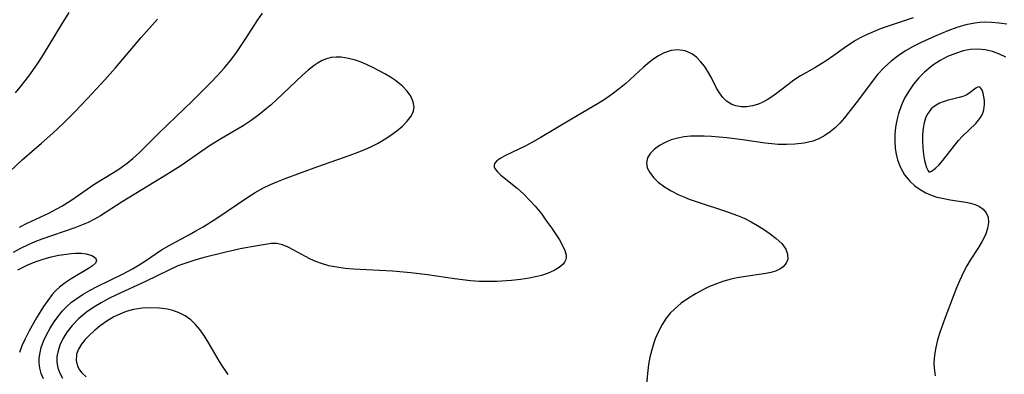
# Model space of a CAD drawing. Header units: inches. Extents: x 1073367 to 1082519, y 1569854 to 1574957.
# Tile 460 of 565: x 1079137 to 1079333, y 1573461 to 1573532. Entities that reach past the tile are written whole.
import ezdxf

# ---------------------------------------------------------------- set-up
doc = ezdxf.new("R2010")
doc.units = ezdxf.units.IN
doc.header["$MEASUREMENT"] = 0
doc.layers.add('CGG_CurvaNivelLidar_v1', color=7, linetype='Continuous', lineweight=30, true_color=0x008008)

msp = doc.modelspace()

# ---------------------------------------------------------------- linework, layer by layer
at = {"layer": 'CGG_CurvaNivelLidar_v1'}
for points in [[(1079135.3639, 1573501.754, 72), (1079137.8193, 1573504.0308, 72), (1079141.6659, 1573507.3511, 72), (1079143.8944, 1573509.3282, 72), (1079146.0868, 1573511.4101, 72), (1079148.2264, 1573513.5484, 72), (1079150.8474, 1573516.2717, 72), (1079154.2658, 1573519.9813, 72), (1079156.3866, 1573522.3872, 72), (1079161.5053, 1573528.3784, 72), (1079164.7809, 1573532.0605, 72)], [(1079136.4615, 1573517.404, 72.5), (1079137.399, 1573518.4993, 72.5), (1079139.1467, 1573520.7148, 72.5), (1079139.9582, 1573521.8299, 72.5), (1079141.1243, 1573523.5361, 72.5), (1079142.0779, 1573525.0266, 72.5), (1079145.6732, 1573530.9229, 72.5), (1079147.2052, 1573533.3762, 72.5)], [(1079137.273, 1573490.6423, 71.5), (1079138.7794, 1573491.4059, 71.5), (1079143.1279, 1573493.4544, 71.5), (1079144.7308, 1573494.2861, 71.5), (1079145.707, 1573494.8492, 71.5), (1079147.477, 1573495.9677, 71.5), (1079152.3131, 1573499.2861, 71.5), (1079156.0368, 1573501.5419, 71.5), (1079157.0506, 1573502.1886, 71.5), (1079158.7482, 1573503.3879, 71.5), (1079159.8835, 1573504.3078, 71.5), (1079161.1242, 1573505.4485, 71.5), (1079165.0844, 1573509.4532, 71.5), (1079171.7416, 1573515.7935, 71.5), (1079175.3903, 1573519.4203, 71.5), (1079176.7466, 1573520.8364, 71.5), (1079178.0587, 1573522.2879, 71.5), (1079179.5854, 1573524.1426, 71.5), (1079180.516, 1573525.3977, 71.5), (1079182.2576, 1573527.9862, 71.5), (1079184.7249, 1573531.8963, 71.5), (1079185.6549, 1573533.2579, 71.5)], [(1079315.2525, 1573532.3329, 71.5), (1079310.8781, 1573530.8882, 71.5), (1079308.8833, 1573530.1675, 71.5), (1079307.4648, 1573529.5981, 71.5), (1079306.0743, 1573528.9832, 71.5), (1079304.722, 1573528.3158, 71.5), (1079303.7741, 1573527.7927, 71.5), (1079302.6593, 1573527.0941, 71.5), (1079301.5762, 1573526.3456, 71.5), (1079299.4508, 1573524.8055, 71.5), (1079297.9188, 1573523.7459, 71.5), (1079297.0944, 1573523.2206, 71.5), (1079295.6712, 1573522.3788, 71.5), (1079292.8356, 1573520.7458, 71.5), (1079291.4818, 1573519.8752, 71.5), (1079290.2946, 1573519.0051, 71.5), (1079288.0062, 1573517.237, 71.5), (1079287.1042, 1573516.6041, 71.5), (1079286.1956, 1573516.0251, 71.5), (1079285.3182, 1573515.5297, 71.5), (1079284.4294, 1573515.1208, 71.5), (1079283.2903, 1573514.7664, 71.5), (1079282.1405, 1573514.5898, 71.5), (1079281.0071, 1573514.5924, 71.5), (1079279.9184, 1573514.7849, 71.5), (1079279.144, 1573515.0662, 71.5), (1079278.0535, 1573515.7493, 71.5), (1079277.3253, 1573516.483, 71.5), (1079276.6886, 1573517.3548, 71.5), (1079276.104, 1573518.3471, 71.5), (1079274.9973, 1573520.4809, 71.5), (1079274.3764, 1573521.601, 71.5), (1079273.6926, 1573522.669, 71.5), (1079272.9316, 1573523.641, 71.5), (1079272.0872, 1573524.487, 71.5), (1079271.1576, 1573525.1681, 71.5), (1079269.8324, 1573525.7464, 71.5), (1079268.4157, 1573525.9563, 71.5), (1079267.0535, 1573525.8018, 71.5), (1079265.691, 1573525.3458, 71.5), (1079264.555, 1573524.7553, 71.5), (1079263.4398, 1573524.0162, 71.5), (1079262.3438, 1573523.1622, 71.5), (1079261.4683, 1573522.407, 71.5), (1079258.0065, 1573519.2588, 71.5), (1079256.679, 1573518.15, 71.5), (1079255.2931, 1573517.0954, 71.5), (1079253.9166, 1573516.1514, 71.5), (1079252.4985, 1573515.2556, 71.5), (1079247.1922, 1573512.1423, 71.5), (1079240.9483, 1573508.4007, 71.5), (1079239.4372, 1573507.5448, 71.5), (1079237.9529, 1573506.7527, 71.5), (1079234.0794, 1573504.8912, 71.5), (1079233.1134, 1573504.3732, 71.5), (1079232.363, 1573503.8531, 71.5), (1079231.9001, 1573503.31, 71.5), (1079231.7973, 1573502.9766, 71.5), (1079231.7992, 1573502.7945, 71.5), (1079231.8256, 1573502.6548, 71.5), (1079231.9743, 1573502.2978, 71.5), (1079232.4563, 1573501.6582, 71.5), (1079233.1656, 1573500.9737, 71.5), (1079236.3638, 1573498.3781, 71.5), (1079237.7232, 1573497.1818, 71.5), (1079238.858, 1573496.0457, 71.5), (1079239.9484, 1573494.8308, 71.5), (1079241.2732, 1573493.1987, 71.5), (1079242.2671, 1573491.8611, 71.5), (1079243.2016, 1573490.5256, 71.5), (1079244.7981, 1573488.0898, 71.5), (1079245.4178, 1573487.0127, 71.5), (1079245.88, 1573485.9961, 71.5), (1079246.1224, 1573485.0487, 71.5), (1079246.1389, 1573484.6149, 71.5), (1079246.0838, 1573484.2341, 71.5), (1079245.9731, 1573483.9072, 71.5), (1079245.8483, 1573483.6637, 71.5), (1079245.5659, 1573483.2758, 71.5), (1079244.7833, 1573482.5887, 71.5), (1079243.7608, 1573481.9938, 71.5), (1079242.5546, 1573481.4817, 71.5), (1079241.2086, 1573481.0485, 71.5), (1079240.0254, 1573480.7512, 71.5), (1079238.7878, 1573480.4999, 71.5), (1079237.0515, 1573480.2246, 71.5), (1079235.2655, 1573480.0232, 71.5), (1079232.374, 1573479.8447, 71.5), (1079230.6113, 1573479.7951, 71.5), (1079228.8446, 1573479.8172, 71.5), (1079227.0687, 1573479.942, 71.5), (1079223.9426, 1573480.3277, 71.5), (1079218.562, 1573481.1526, 71.5), (1079215.1951, 1573481.5807, 71.5), (1079211.5478, 1573481.892, 71.5), (1079203.818, 1573482.3015, 71.5), (1079202.1292, 1573482.4401, 71.5), (1079200.4787, 1573482.6463, 71.5), (1079198.8948, 1573482.9508, 71.5), (1079197.3977, 1573483.3916, 71.5), (1079196.3123, 1573483.8151, 71.5), (1079195.2637, 1573484.2965, 71.5), (1079194.1017, 1573484.8926, 71.5), (1079191.8971, 1573486.0942, 71.5), (1079190.7594, 1573486.671, 71.5), (1079189.6502, 1573487.1205, 71.5), (1079188.5563, 1573487.3736, 71.5), (1079187.4209, 1573487.3809, 71.5), (1079186.255, 1573487.2101, 71.5), (1079185.0241, 1573486.969, 71.5), (1079181.2584, 1573486.3168, 71.5), (1079179.8236, 1573486.0167, 71.5), (1079178.3592, 1573485.6711, 71.5), (1079173.7892, 1573484.5069, 71.5), (1079172.1962, 1573484.0637, 71.5), (1079170.6133, 1573483.5715, 71.5), (1079168.8198, 1573482.9149, 71.5), (1079167.0075, 1573482.1131, 71.5), (1079162.3936, 1573479.8205, 71.5), (1079156.5918, 1573477.1776, 71.5), (1079155.0864, 1573476.439, 71.5), (1079153.5425, 1573475.6086, 71.5), (1079152.055, 1573474.715, 71.5), (1079150.6438, 1573473.748, 71.5), (1079149.0808, 1573472.4611, 71.5), (1079147.7707, 1573471.0889, 71.5), (1079146.8078, 1573469.8332, 71.5), (1079145.9933, 1573468.5218, 71.5), (1079145.3474, 1573467.1745, 71.5), (1079144.9608, 1573466.0362, 71.5), (1079144.7389, 1573464.8961, 71.5), (1079144.7143, 1573463.7653, 71.5), (1079144.9105, 1573462.6669, 71.5), (1079145.3058, 1573461.598, 71.5), (1079145.8744, 1573460.5696, 71.5)], [(1079333.9385, 1573531.0842, 72), (1079332.4125, 1573531.2833, 72), (1079330.8854, 1573531.4151, 72), (1079329.3624, 1573531.4425, 72), (1079328.5302, 1573531.3978, 72), (1079327.5084, 1573531.2724, 72), (1079325.7285, 1573530.8926, 72), (1079323.9571, 1573530.3591, 72), (1079322.1911, 1573529.7194, 72), (1079319.6533, 1573528.6792, 72), (1079316.816, 1573527.393, 72), (1079315.2702, 1573526.6091, 72), (1079313.7489, 1573525.7335, 72), (1079312.287, 1573524.7716, 72), (1079310.8981, 1573523.7174, 72), (1079309.5161, 1573522.4754, 72), (1079308.1664, 1573521.0061, 72), (1079307.0803, 1573519.6578, 72), (1079304.1605, 1573515.7243, 72), (1079302.457, 1573513.5062, 72), (1079301.5619, 1573512.4041, 72), (1079300.6355, 1573511.3569, 72), (1079299.6982, 1573510.4274, 72), (1079298.7054, 1573509.5887, 72), (1079297.6507, 1573508.8602, 72), (1079296.4857, 1573508.2417, 72), (1079295.2549, 1573507.7717, 72), (1079293.5202, 1573507.3714, 72), (1079291.7084, 1573507.1639, 72), (1079290.0596, 1573507.0891, 72), (1079288.3795, 1573507.1163, 72), (1079287.0819, 1573507.2119, 72), (1079285.7743, 1573507.36, 72), (1079281.2486, 1573508.0389, 72), (1079278.1328, 1573508.4412, 72), (1079275.1133, 1573508.6951, 72), (1079273.6215, 1573508.7609, 72), (1079272.2251, 1573508.776, 72), (1079270.9118, 1573508.7275, 72), (1079269.6327, 1573508.6033, 72), (1079268.4, 1573508.3893, 72), (1079267.0691, 1573508.0214, 72), (1079265.836, 1573507.5309, 72), (1079264.7262, 1573506.9288, 72), (1079263.7108, 1573506.1728, 72), (1079262.9079, 1573505.326, 72), (1079262.3657, 1573504.4133, 72), (1079262.1486, 1573503.4558, 72), (1079262.3081, 1573502.4762, 72), (1079262.792, 1573501.493, 72), (1079263.5376, 1573500.5288, 72), (1079264.4986, 1573499.6068, 72), (1079265.7164, 1573498.695, 72), (1079267.0928, 1573497.8579, 72), (1079268.5917, 1573497.0985, 72), (1079269.6117, 1573496.6511, 72), (1079270.6634, 1573496.2331, 72), (1079272.428, 1573495.6002, 72), (1079277.8484, 1573493.8452, 72), (1079280.2833, 1573492.9755, 72), (1079281.62, 1573492.4045, 72), (1079282.9631, 1573491.7298, 72), (1079284.2459, 1573490.9976, 72), (1079285.47, 1573490.2342, 72), (1079286.8009, 1573489.337, 72), (1079288.0025, 1573488.4151, 72), (1079289.0995, 1573487.3642, 72), (1079289.8879, 1573486.2652, 72), (1079290.2553, 1573485.2532, 72), (1079290.2713, 1573484.2671, 72), (1079289.9701, 1573483.4593, 72), (1079289.3958, 1573482.7639, 72), (1079288.6945, 1573482.2751, 72), (1079287.8419, 1573481.8982, 72), (1079286.9366, 1573481.6377, 72), (1079285.9464, 1573481.4341, 72), (1079281.4497, 1573480.7433, 72), (1079280.2309, 1573480.5381, 72), (1079279.009, 1573480.2842, 72), (1079277.5466, 1573479.8844, 72), (1079276.1005, 1573479.3881, 72), (1079274.6778, 1573478.8073, 72), (1079273.6107, 1573478.3108, 72), (1079272.0273, 1573477.4697, 72), (1079270.5093, 1573476.5333, 72), (1079269.0741, 1573475.5027, 72), (1079267.7762, 1573474.3983, 72), (1079266.8904, 1573473.4984, 72), (1079266.0919, 1573472.5295, 72), (1079265.2392, 1573471.2357, 72), (1079264.5168, 1573469.8545, 72), (1079263.9059, 1573468.4091, 72), (1079263.626, 1573467.6327, 72), (1079263.1886, 1573466.2104, 72), (1079262.8366, 1573464.7681, 72), (1079262.5727, 1573463.3178, 72), (1079262.3628, 1573461.5413, 72), (1079261.992, 1573457.5909, 72)], [(1079333.7195, 1573524.462, 72.5), (1079332.4161, 1573525.0822, 72.5), (1079331.0351, 1573525.6037, 72.5), (1079329.6123, 1573525.9587, 72.5), (1079328.1439, 1573526.1065, 72.5), (1079326.6858, 1573526.0157, 72.5), (1079325.215, 1573525.724, 72.5), (1079323.6529, 1573525.236, 72.5), (1079322.1096, 1573524.5903, 72.5), (1079320.6065, 1573523.7993, 72.5), (1079319.1693, 1573522.8638, 72.5), (1079318.7951, 1573522.5847, 72.5), (1079317.5444, 1573521.527, 72.5), (1079316.3831, 1573520.3571, 72.5), (1079315.3188, 1573519.0908, 72.5), (1079314.3661, 1573517.7372, 72.5), (1079313.5495, 1573516.3157, 72.5), (1079312.8655, 1573514.8289, 72.5), (1079312.3237, 1573513.2903, 72.5), (1079311.9772, 1573511.9164, 72.5), (1079311.741, 1573510.5244, 72.5), (1079311.6079, 1573509.1155, 72.5), (1079311.5808, 1573507.7141, 72.5), (1079311.6665, 1573506.3331, 72.5), (1079311.8404, 1573505.1722, 72.5), (1079312.1192, 1573504.0471, 72.5), (1079312.7289, 1573502.4947, 72.5), (1079313.5596, 1573501.063, 72.5), (1079314.5938, 1573499.7815, 72.5), (1079315.5624, 1573498.8852, 72.5), (1079316.6345, 1573498.1097, 72.5), (1079317.7897, 1573497.4591, 72.5), (1079319.0115, 1573496.943, 72.5), (1079319.9982, 1573496.6381, 72.5), (1079321.0059, 1573496.3972, 72.5), (1079322.617, 1573496.0945, 72.5), (1079325.7188, 1573495.6024, 72.5), (1079326.7005, 1573495.4114, 72.5), (1079327.6051, 1573495.1579, 72.5), (1079328.4815, 1573494.7652, 72.5), (1079329.2134, 1573494.2382, 72.5), (1079329.8145, 1573493.4974, 72.5), (1079330.1714, 1573492.6193, 72.5), (1079330.2638, 1573491.5482, 72.5), (1079330.0822, 1573490.3966, 72.5), (1079329.6455, 1573489.1472, 72.5), (1079329.0159, 1573487.8707, 72.5), (1079328.2477, 1573486.5812, 72.5), (1079326.6022, 1573484.0433, 72.5), (1079325.9709, 1573482.9726, 72.5), (1079325.2236, 1573481.5447, 72.5), (1079324.5347, 1573480.0603, 72.5), (1079323.8921, 1573478.5356, 72.5), (1079323.222, 1573476.8211, 72.5), (1079321.5929, 1573472.4575, 72.5), (1079320.5976, 1573469.6857, 72.5), (1079320.1329, 1573468.1994, 72.5), (1079319.7555, 1573466.7146, 72.5), (1079319.5498, 1573465.602, 72.5), (1079319.4261, 1573464.4891, 72.5), (1079319.3956, 1573463.4917, 72.5), (1079319.4304, 1573462.6345, 72.5), (1079319.616, 1573461.0715, 72.5)], [(1079142.0369, 1573460.4226, 71), (1079141.5958, 1573461.5338, 71), (1079141.3198, 1573462.5748, 71), (1079141.1884, 1573463.6302, 71), (1079141.2008, 1573464.4979, 71), (1079141.3105, 1573465.37, 71), (1079141.6237, 1573466.6659, 71), (1079142.0854, 1573467.9572, 71), (1079142.669, 1573469.2347, 71), (1079143.3872, 1573470.544, 71), (1079144.1998, 1573471.8172, 71), (1079145.0963, 1573473.0417, 71), (1079145.8695, 1573473.9707, 71), (1079146.707, 1573474.8436, 71), (1079147.6676, 1573475.6873, 71), (1079148.6996, 1573476.463, 71), (1079149.9957, 1573477.31, 71), (1079151.3504, 1573478.0938, 71), (1079152.7463, 1573478.8283, 71), (1079157.9127, 1573481.3403, 71), (1079159.7641, 1573482.327, 71), (1079161.0868, 1573483.121, 71), (1079162.3686, 1573483.9609, 71), (1079164.4833, 1573485.4238, 71), (1079165.5555, 1573486.1274, 71), (1079167.0612, 1573487.012, 71), (1079171.1597, 1573489.1866, 71), (1079172.4299, 1573489.8851, 71), (1079173.837, 1573490.709, 71), (1079176.6057, 1573492.4638, 71), (1079182.7876, 1573496.6477, 71), (1079184.2443, 1573497.5441, 71), (1079185.7469, 1573498.3759, 71), (1079187.2875, 1573499.1364, 71), (1079188.8629, 1573499.8247, 71), (1079190.1991, 1573500.345, 71), (1079196.72, 1573502.7249, 71), (1079202.9086, 1573504.9033, 71), (1079204.7215, 1573505.5797, 71), (1079206.4926, 1573506.3125, 71), (1079207.5466, 1573506.8012, 71), (1079208.5692, 1573507.3254, 71), (1079209.9264, 1573508.1139, 71), (1079211.2057, 1573508.957, 71), (1079212.3979, 1573509.8353, 71), (1079213.5248, 1573510.7708, 71), (1079214.4969, 1573511.7284, 71), (1079215.2596, 1573512.7124, 71), (1079215.7431, 1573513.7284, 71), (1079215.8445, 1573514.18, 71), (1079215.8722, 1573514.5626, 71), (1079215.7044, 1573515.6249, 71), (1079215.2343, 1573516.6895, 71), (1079214.5153, 1573517.7272, 71), (1079213.5849, 1573518.7069, 71), (1079212.9142, 1573519.2735, 71), (1079212.1856, 1573519.8136, 71), (1079211.1552, 1573520.4978, 71), (1079210.0664, 1573521.1526, 71), (1079208.9365, 1573521.7784, 71), (1079207.6784, 1573522.4223, 71), (1079206.663, 1573522.9002, 71), (1079205.6396, 1573523.3372, 71), (1079204.2069, 1573523.8578, 71), (1079202.7804, 1573524.2499, 71), (1079201.3741, 1573524.4788, 71), (1079200.3501, 1573524.5167, 71), (1079199.3512, 1573524.4164, 71), (1079198.4237, 1573524.1732, 71), (1079197.527, 1573523.7977, 71), (1079196.7393, 1573523.3565, 71), (1079195.9709, 1573522.8378, 71), (1079194.7952, 1573521.9107, 71), (1079193.6335, 1573520.8802, 71), (1079189.7375, 1573517.1569, 71), (1079187.4067, 1573515.0207, 71), (1079186.4272, 1573514.1789, 71), (1079184.9413, 1573512.982, 71), (1079183.4131, 1573511.8568, 71), (1079181.8401, 1573510.8186, 71), (1079177.5131, 1573508.3185, 71), (1079175.1234, 1573506.826, 71), (1079173.611, 1573505.8019, 71), (1079169.442, 1573502.8702, 71), (1079166.753, 1573501.1637, 71), (1079157.7518, 1573495.6846, 71), (1079153.3915, 1573492.9279, 71), (1079152.1879, 1573492.2337, 71), (1079150.9566, 1573491.5985, 71), (1079149.6319, 1573491.0114, 71), (1079148.2763, 1573490.4848, 71), (1079141.6995, 1573488.2278, 71), (1079140.3286, 1573487.7073, 71), (1079138.9823, 1573487.1362, 71), (1079137.4754, 1573486.4001, 71), (1079136.0153, 1573485.5819, 71)], [(1079136.9376, 1573482.1407, 70.5), (1079138.926, 1573483.1429, 70.5), (1079140.4192, 1573483.7641, 70.5), (1079141.9862, 1573484.2936, 70.5), (1079143.5608, 1573484.722, 70.5), (1079145.1202, 1573485.0557, 70.5), (1079146.6387, 1573485.2943, 70.5), (1079147.5626, 1573485.3925, 70.5), (1079148.4493, 1573485.4455, 70.5), (1079149.5567, 1573485.4365, 70.5), (1079150.5496, 1573485.3252, 70.5), (1079151.6559, 1573485.0017, 70.5), (1079152.3944, 1573484.5325, 70.5), (1079152.6452, 1573483.9778, 70.5), (1079152.406, 1573483.4826, 70.5), (1079151.8289, 1573482.9607, 70.5), (1079151.0054, 1573482.4063, 70.5), (1079147.5725, 1573480.3361, 70.5), (1079146.3802, 1573479.5372, 70.5), (1079145.245, 1573478.6731, 70.5), (1079144.4636, 1573477.9689, 70.5), (1079143.7765, 1573477.2069, 70.5), (1079142.9078, 1573476.0675, 70.5), (1079142.0731, 1573474.8283, 70.5), (1079140.6971, 1573472.5943, 70.5), (1079139.2362, 1573470.0243, 70.5), (1079138.3935, 1573468.3859, 70.5), (1079137.7762, 1573467.031, 70.5), (1079137.2843, 1573465.6663, 70.5)], [(1079178.8698, 1573461.2894, 72), (1079177.8745, 1573462.7472, 72), (1079177.1409, 1573463.921, 72), (1079174.7937, 1573467.8706, 72), (1079173.9726, 1573469.1479, 72), (1079173.1775, 1573470.2597, 72), (1079172.325, 1573471.2842, 72), (1079171.393, 1573472.1914, 72), (1079170.2956, 1573472.995, 72), (1079169.0989, 1573473.6209, 72), (1079167.8279, 1573474.0598, 72), (1079166.7898, 1573474.2885, 72), (1079165.1418, 1573474.5028, 72), (1079163.4427, 1573474.5702, 72), (1079161.7223, 1573474.4841, 72), (1079160.0094, 1573474.2241, 72), (1079158.5227, 1573473.8275, 72), (1079157.7116, 1573473.5374, 72), (1079156.071, 1573472.7764, 72), (1079154.679, 1573471.9352, 72), (1079153.3694, 1573470.9932, 72), (1079152.1414, 1573469.995, 72), (1079151.1923, 1573469.1468, 72), (1079150.3354, 1573468.2771, 72), (1079149.6071, 1573467.3748, 72), (1079149.0159, 1573466.3711, 72), (1079148.6443, 1573465.3423, 72), (1079148.5445, 1573464.0588, 72), (1079148.8993, 1573462.8422, 72), (1079149.2588, 1573462.2297, 72), (1079149.72, 1573461.6482, 72), (1079150.563, 1573460.8431, 72)]]:
    msp.add_polyline3d(points, dxfattribs=at)
msp.add_polyline3d([(1079318.5, 1573501.6384, 73), (1079318.6173, 1573501.6344, 73), (1079318.8771, 1573501.763, 73), (1079319.2795, 1573502.0409, 73), (1079319.7777, 1573502.4562, 73), (1079320.3391, 1573502.998, 73), (1079321.1025, 1573503.8502, 73), (1079323.5044, 1573506.9331, 73), (1079324.3103, 1573507.912, 73), (1079325.0443, 1573508.7056, 73), (1079327.7173, 1573511.289, 73), (1079328.293, 1573511.9494, 73), (1079328.6704, 1573512.4671, 73), (1079328.9832, 1573513.0061, 73), (1079329.1965, 1573513.5066, 73), (1079329.3441, 1573514.0211, 73), (1079329.425, 1573514.53, 73), (1079329.456, 1573515.0417, 73), (1079329.4317, 1573515.845, 73), (1079329.3372, 1573516.6133, 73), (1079329.186, 1573517.3131, 73), (1079328.9853, 1573517.9047, 73), (1079328.7361, 1573518.3392, 73), (1079328.4343, 1573518.5558, 73), (1079328.1157, 1573518.5255, 73), (1079327.7514, 1573518.3288, 73), (1079326.3682, 1573517.283, 73), (1079325.7867, 1573516.9388, 73), (1079325.1183, 1573516.6553, 73), (1079324.3889, 1573516.4269, 73), (1079322.03, 1573515.8414, 73), (1079321.2451, 1573515.5987, 73), (1079320.5139, 1573515.3013, 73), (1079319.8261, 1573514.9341, 73), (1079319.1999, 1573514.4893, 73), (1079318.8545, 1573514.173, 73), (1079318.5427, 1573513.8244, 73), (1079318.146, 1573513.2509, 73), (1079317.9085, 1573512.7999, 73), (1079317.7077, 1573512.3229, 73), (1079317.4235, 1573511.4113, 73), (1079317.2337, 1573510.34, 73), (1079317.1361, 1573509.105, 73), (1079317.1225, 1573507.7777, 73), (1079317.1859, 1573506.4288, 73), (1079317.32, 1573505.128, 73), (1079317.5181, 1573503.9433, 73), (1079317.7062, 1573503.1595, 73), (1079317.9185, 1573502.5107, 73), (1079318.0938, 1573502.1115, 73), (1079318.2599, 1573501.8249, 73), (1079318.4067, 1573501.6549, 73)], close=True, dxfattribs=at)

doc.saveas('drawing.dxf')
